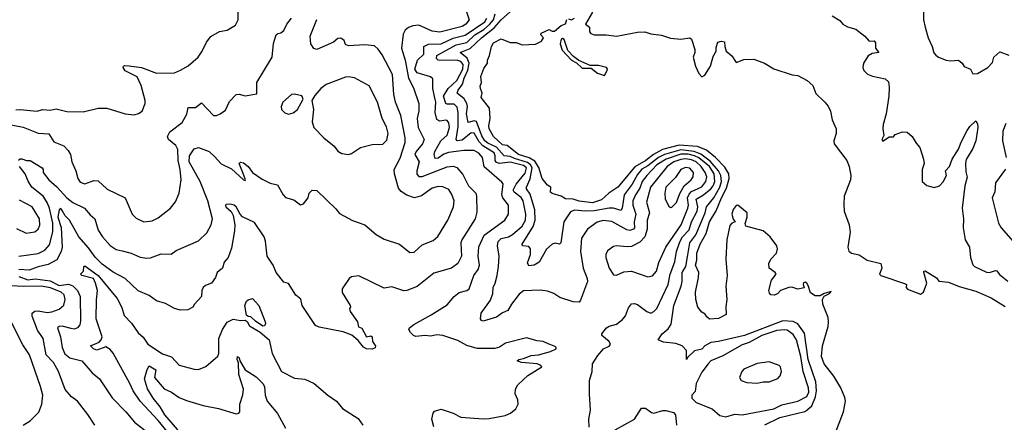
# Model space of a CAD drawing. Extents: x 1552033 to 1694788, y 811965 to 917215.
# Tile 280 of 632: x 1598891 to 1605464, y 885584 to 888275. Entities that reach past the tile are written whole.
import ezdxf

# ---------------------------------------------------------------- set-up
doc = ezdxf.new("R2010")
doc.units = 0

msp = doc.modelspace()

# ---------------------------------------------------------------- linework, layer by layer
at = {"layer": '0CON20XD'}
for points in [[(1598865, 887673.5), (1598895, 887675.5), (1599005, 887663.3), (1599045, 887674.4), (1599095, 887670.9), (1599135, 887679.5), (1599205, 887661.9), (1599315, 887658.8), (1599415, 887683.3), (1599473, 887683), (1599595, 887646), (1599655, 887640), (1599685, 887648.8), (1599708.8, 887665), (1599728.8, 887715), (1599728.8, 887735), (1599701.2, 887835), (1599675, 887894), (1599595, 887934.4), (1599580.8, 887955), (1599583.3, 887965), (1599591.7, 887968.3), (1599622.4, 887967.6), (1599705, 887956.5), (1599805, 887918.2), (1599925, 887920.8), (1599965, 887936.9), (1600015, 887967.1), (1600082.5, 888025), (1600110, 888065), (1600137.5, 888125), (1600167.6, 888162.4), (1600224.4, 888195.6), (1600275.4, 888204.6), (1600331.1, 888238.9), (1600350, 888275), (1600348.9, 888331.1)], [(1601871.8, 888335), (1601890.5, 888275), (1601869.3, 888245), (1601845, 888230.7), (1601695, 888191.6), (1601645, 888198.5), (1601555, 888239.1), (1601515, 888234.7), (1601486.7, 888223.3), (1601463.9, 888206.1), (1601451.7, 888178.3), (1601440.4, 888085), (1601464.5, 888004.5), (1601485.7, 887885), (1601519.9, 887819.9), (1601555.4, 887715.4), (1601555.4, 887665.4), (1601545.3, 887615), (1601550.5, 887555), (1601590, 887475), (1601578.9, 887445), (1601538.2, 887395), (1601529.2, 887375), (1601557.9, 887325), (1601541.6, 887265), (1601542.8, 887242.8), (1601555, 887228.2), (1601576.9, 887226.9), (1601745, 887290.8), (1601785, 887296.7), (1601808.3, 887288.3), (1601850.1, 887240.1), (1601887.5, 887165), (1601935.6, 887115), (1601941.4, 887095), (1601941.7, 886988.3), (1601931.8, 886945), (1601842, 886805), (1601836.8, 886783.2), (1601839.5, 886695), (1601815.2, 886644.8), (1601773.8, 886615), (1601655, 886582.2), (1601545, 886491.9), (1601475, 886464.5), (1601455, 886463.5), (1601375, 886490), (1601325, 886480), (1601155, 886563.8), (1601105, 886556), (1601091.2, 886545), (1601043.2, 886476.8), (1601042.7, 886452.7), (1601096.7, 886365), (1601100, 886355), (1601092.5, 886345), (1601096.7, 886325), (1601146.2, 886255), (1601153, 886223), (1601175, 886213.3), (1601205, 886156.7), (1601235, 886162), (1601245, 886156.2), (1601247.1, 886125), (1601259.2, 886105), (1601266.2, 886095), (1601265, 886082), (1601245, 886074), (1601205.9, 886075.9), (1601185, 886086.7), (1601150.9, 886130.9), (1601107.7, 886167.7), (1601049.3, 886189.3), (1600889.7, 886219.7), (1600865, 886231.2), (1600776.7, 886365), (1600767.5, 886407.5), (1600735, 886433.8), (1600685, 886512.5), (1600655, 886522), (1600604, 886585), (1600581.9, 886635), (1600543.1, 886695), (1600531.5, 886795), (1600522.7, 886825), (1600458.9, 886918.9), (1600378, 886958), (1600362.5, 886975), (1600335.7, 887025), (1600322, 887035), (1600295, 887043.1), (1600268.8, 887041.2), (1600263.8, 887035), (1600268, 887025), (1600302.6, 886992.6), (1600316.4, 886966.4), (1600327.8, 886905), (1600324.7, 886864.7), (1600305, 886747.5), (1600282.5, 886685), (1600256.4, 886655), (1600244.4, 886615), (1600208.9, 886585), (1600197, 886553), (1600170.8, 886515), (1600130.5, 886499.5), (1600116, 886485), (1600106.9, 886465), (1600104.3, 886425), (1600057.5, 886375), (1600047.5, 886355), (1600012.7, 886337.3), (1599964.4, 886334.4), (1599925, 886344.3), (1599865, 886378.5), (1599805, 886395.6), (1599755, 886433.1), (1599682.7, 886462.7), (1599595, 886545.4), (1599515, 886588.2), (1599441.4, 886641.4), (1599395, 886688), (1599350.8, 886750.8), (1599285, 886824.4), (1599222.3, 886935), (1599195, 886965.5), (1599175, 887001.1), (1599165, 887013.1), (1599154.8, 887005.2), (1599144.9, 886955.1), (1599166.9, 886886.9), (1599173.9, 886755), (1599167.9, 886725), (1599139.1, 886670.9), (1599081.8, 886638.2), (1599015, 886623.1), (1598955, 886600.5), (1598885, 886606.4)], [(1603298.2, 886791.8), (1603315, 886823.5), (1603359.1, 886870.9), (1603375.8, 886924.2), (1603413.9, 886995), (1603418.6, 887025), (1603407.1, 887075), (1603455.7, 887104.3), (1603505, 887145.9), (1603520.4, 887165), (1603531.4, 887195), (1603526, 887245), (1603495, 887293.8), (1603425, 887352.6), (1603395, 887366.2), (1603354.5, 887375.5), (1603305, 887377.1), (1603205.8, 887344.2), (1603145, 887306.2), (1603077.2, 887235), (1603046.5, 887193.5), (1603031, 887149), (1603000.9, 887105), (1602984.8, 887065), (1602983.3, 887035), (1603003.3, 886975), (1602992.3, 886925), (1602994.8, 886885), (1602988.4, 886875), (1602965, 886866.5), (1602945, 886870.6), (1602842.9, 886927.1), (1602785, 886932.3), (1602745, 886921.5), (1602681.4, 886875), (1602642.1, 886815), (1602633.9, 886725), (1602653.6, 886615), (1602679.6, 886545), (1602681.5, 886525), (1602635, 886400), (1602625, 886388), (1602585, 886390), (1602497.8, 886417.8), (1602456, 886445), (1602415, 886461.4), (1602365, 886467.5), (1602255, 886463.1), (1602225, 886441.9), (1602173.9, 886375), (1602149.1, 886330.9), (1602115, 886316.2), (1602075, 886287.7), (1601985, 886260.6), (1601973.3, 886265), (1601967.5, 886275), (1601971.8, 886315), (1602035, 886400.8), (1602049.7, 886445), (1602052.7, 886485), (1602064.8, 886515.2), (1602079.4, 886565), (1602087.4, 886625), (1602091.4, 886695), (1602081.4, 886765), (1602086, 886794), (1602105, 886811.9), (1602155, 886825.2), (1602180.2, 886839.8), (1602245, 886895.8), (1602268, 886935), (1602270, 886975), (1602252.6, 887065), (1602238, 887088), (1602191.8, 887121.8), (1602186.1, 887135), (1602204.9, 887175.1), (1602265, 887250.5), (1602273.9, 887285), (1602255, 887300.6), (1602165, 887322.3), (1602095, 887314.5), (1602075, 887321), (1602065.2, 887335), (1602065.4, 887365.4), (1602057.5, 887385), (1601981.8, 887431.8), (1601958.8, 887458.8), (1601925, 887517.6), (1601905, 887519.4), (1601845, 887471.2), (1601811.4, 887465), (1601804.8, 887475), (1601818.8, 887561.2), (1601818.7, 887655), (1601810.8, 887690.8), (1601790.3, 887710.3), (1601745, 887711.1), (1601736, 887716), (1601719.2, 887765), (1601751.4, 887815), (1601810.1, 887869.9), (1601848.6, 887945), (1601851.9, 887975), (1601836.9, 887995), (1601815, 888001.6), (1601685, 888004.8), (1601674.4, 888015), (1601674.8, 888035), (1601805, 888106.5), (1601875, 888123.2), (1601930, 888175), (1601989.3, 888210.7), (1602027.9, 888242.1), (1602053.5, 888275), (1602065.7, 888315)], [(1603865, 885568.2), (1603965, 885617.3), (1604132.3, 885657.7), (1604145, 885665.3), (1604179, 885695), (1604204.4, 885755), (1604209.9, 885795), (1604205.8, 885855), (1604155, 886004.5), (1604130.1, 886180.1), (1604085, 886242.9), (1604055, 886258.8), (1603985, 886262), (1603728.8, 886165), (1603555.8, 886125), (1603505, 886119), (1603463.9, 886096.1), (1603445, 886073.1), (1603395, 886062.9), (1603350.7, 886019.3), (1603343.3, 886003.3), (1603343.3, 886065), (1603312.5, 886095), (1603270.5, 886110.5), (1603189.7, 886119.7), (1603153.8, 886135), (1603180, 886175), (1603221.1, 886208.9), (1603239.6, 886240.4), (1603258.6, 886365), (1603305.8, 886495), (1603312.5, 886525), (1603312.5, 886585), (1603337.6, 886625), (1603348.5, 886691.5), (1603363.8, 886785), (1603405, 886837.1), (1603466.2, 886985), (1603475.4, 887025), (1603525.7, 887084.3), (1603565, 887156.2), (1603576.9, 887195), (1603571.6, 887235), (1603555.9, 887265.9), (1603499.5, 887329.5), (1603437, 887377), (1603394.2, 887394.2), (1603303.6, 887406.4), (1603195, 887374.9), (1603155, 887354.7), (1603085, 887298.8), (1603045, 887275.4), (1603015, 887240.2), (1602979.8, 887175), (1602927.3, 887105), (1602912.5, 887015), (1602905, 886999.6), (1602855, 887014.8), (1602826.3, 887016.3), (1602725, 886998.4), (1602665, 886995.9), (1602595, 887002.3), (1602568.9, 886991.1), (1602523.1, 886925), (1602502.9, 886785), (1602494.3, 886775.7), (1602465, 886781.5), (1602445, 886775.6), (1602407.5, 886742.5), (1602358.8, 886655), (1602325, 886635.8), (1602289.3, 886629.3), (1602281.4, 886651.4), (1602301.2, 886705), (1602301.9, 886745), (1602288.7, 886758.7), (1602246.7, 886765), (1602245.8, 886775), (1602317.8, 886892.2), (1602331.4, 886935), (1602328.8, 887005), (1602298.4, 887108.4), (1602273.7, 887145), (1602273.2, 887155), (1602299.4, 887210.6), (1602311.1, 887285), (1602301.2, 887305), (1602280.9, 887320.9), (1602195, 887346.8), (1602165, 887360.5), (1602124.8, 887365), (1602073.3, 887423.3), (1602015, 887450.4), (1601995, 887466), (1601975, 887499.2), (1601941.4, 887595), (1601925, 887600.4), (1601885, 887588.6), (1601874.5, 887645), (1601879.8, 887695), (1601875.7, 887715), (1601857.1, 887747.1), (1601811.7, 887785), (1601817.6, 887805), (1601846.3, 887843.7), (1601857.1, 887885), (1601882.5, 887937.5), (1601891, 887985), (1601877.3, 888017.3), (1601832, 888055), (1601897.3, 888082.7), (1601973.1, 888155), (1602058.4, 888221.6), (1602105, 888273.7), (1602206.9, 888365)], [(1602715, 888326.2), (1602668.8, 888245), (1602693.8, 888225), (1602693.8, 888195), (1602702.7, 888182.7), (1602725, 888173.8), (1602805, 888174.2), (1602875, 888165.5), (1603015, 888191.2), (1603065, 888193.8), (1603105, 888181.2), (1603175, 888171.2), (1603235, 888150.8), (1603305, 888144), (1603365, 888153.3), (1603376.7, 888145), (1603398.8, 888075), (1603398.8, 888055), (1603386.2, 888025), (1603402, 887965), (1603424.2, 887915), (1603445, 887894.2), (1603465, 887903.8), (1603502, 887965), (1603520.5, 888029.5), (1603540, 888065), (1603540.7, 888089.3), (1603552.5, 888125), (1603575, 888132.5), (1603596.7, 888126.7), (1603598, 888095), (1603608, 888065), (1603644.3, 888034.3), (1603675, 887989.4), (1603725, 888008.1), (1603791.7, 888011.7), (1603863.9, 887983.9), (1603925, 887946.2), (1604047.3, 887907.3), (1604085, 887901.2), (1604148.3, 887868.3), (1604186.2, 887836.2), (1604205, 887782.5), (1604266.7, 887725), (1604287.3, 887697.3), (1604303.8, 887665), (1604315.7, 887605), (1604340.6, 887545), (1604340.6, 887515), (1604325.6, 887465), (1604328.9, 887445), (1604413.1, 887335), (1604429.4, 887295), (1604440, 887235), (1604438.2, 887205), (1604395.2, 887095), (1604391.7, 887041.7), (1604395.2, 886995), (1604427.3, 886905), (1604434.6, 886855.4), (1604419.5, 886755), (1604425, 886728.8), (1604445, 886716), (1604495, 886702.7), (1604547.5, 886667.5), (1604640, 886645), (1604645.8, 886615), (1604630, 886575), (1604640, 886565), (1604805, 886510), (1604810, 886505), (1604808.8, 886485), (1604818.8, 886475), (1604905, 886440), (1604925, 886453.8), (1604946.2, 886513.8), (1604926.2, 886585), (1604927.5, 886595), (1604935, 886597.5), (1605010.5, 886550.5), (1605027.5, 886527.5), (1605091.7, 886521.7), (1605162.7, 886492.7), (1605275, 886460.6), (1605376, 886416), (1605469.1, 886359.1)], [(1604925, 888357.5), (1604925.5, 888275), (1604935.5, 888225.5), (1604955.7, 888155), (1604983.1, 888095), (1604994.4, 888054.4), (1605007.3, 888037.3), (1605025, 888024.2), (1605075, 888005.8), (1605105, 888001.2), (1605157.5, 888005), (1605183.3, 887985), (1605195, 887962.5), (1605237.5, 887945), (1605255, 887912.5), (1605285, 887916.7), (1605355, 887956.7), (1605385, 887990), (1605394, 888025), (1605435, 888060), (1605495, 888039.2)], [(1598835, 887571.6), (1598915, 887556.8), (1599015, 887517.5), (1599085, 887511.9), (1599119.8, 887459.8), (1599185, 887432.5), (1599215, 887400), (1599229.5, 887375), (1599239.6, 887325), (1599266.2, 887265), (1599279.1, 887215), (1599295, 887190), (1599325, 887177.9), (1599385, 887200), (1599415, 887198.5), (1599475, 887143.3), (1599595, 887085.8), (1599642, 886975), (1599668.3, 886948.3), (1599720, 886925), (1599775, 886931.1), (1599815, 886950.6), (1599898.6, 887015), (1599931.2, 887058.8), (1599954.5, 887115), (1599969.4, 887205), (1599962.7, 887275), (1599948.5, 887335), (1599947, 887407), (1599934, 887435), (1599884.5, 887475), (1599876.7, 887495), (1599893.9, 887526.1), (1599975, 887589.2), (1600006.7, 887643.3), (1600015, 887688), (1600065, 887689.2), (1600105, 887718.6), (1600185, 887635.8), (1600205, 887635.8), (1600230, 887645), (1600265, 887671.2), (1600292.4, 887727.6), (1600335, 887776.2), (1600355, 887777.5), (1600395, 887766.7), (1600475, 887780), (1600474.2, 887855), (1600576.4, 888025), (1600584.6, 888115.4), (1600603.8, 888175), (1600615, 888183.8), (1600635, 888187.1), (1600655, 888202.9), (1600674.8, 888245.2), (1600705, 888285.6)], [(1598883.9, 887336.1), (1598895, 887346), (1598905, 887346), (1598936.1, 887333.9), (1598960, 887335), (1599040, 887285), (1599046.7, 887275), (1599047.5, 887255), (1599086, 887205), (1599138.3, 887158.3), (1599205, 887084.7), (1599245, 887053.9), (1599323.8, 887015), (1599360.8, 886970.8), (1599392.9, 886945), (1599415, 886869.2), (1599444.1, 886824.1), (1599495, 886766.9), (1599535, 886740), (1599575, 886729.5), (1599635.8, 886714.2), (1599695, 886689.1), (1599738.8, 886681.2), (1599765, 886684), (1599835, 886711.4), (1599902.1, 886707.9), (1599935, 886732), (1600085, 886798), (1600139.1, 886850.9), (1600170, 886905), (1600177.5, 886945), (1600146.6, 887065), (1600096.5, 887195), (1600023.2, 887325), (1600023.5, 887365), (1600055, 887413.1), (1600085, 887420), (1600155, 887393.3), (1600191.9, 887361.9), (1600235, 887311.1), (1600305, 887278.9), (1600385, 887204.3), (1600395, 887200), (1600398, 887205), (1600381.7, 887248.3), (1600356.7, 887315), (1600365, 887323.3), (1600385, 887318.8), (1600415, 887294.2), (1600444.6, 887254.6), (1600509.8, 887209.8), (1600562.4, 887182.4), (1600611.7, 887171.7), (1600648.8, 887105), (1600665.9, 887085.9), (1600720.7, 887070.7), (1600765, 887037.5), (1600786.4, 887043.6), (1600816.2, 887085), (1600823.9, 887116.1), (1600842.5, 887135), (1600875, 887133.8), (1601001.2, 887011.2), (1601025, 886980.8), (1601113.7, 886933.7), (1601195, 886904.2), (1601269.8, 886839.8), (1601325, 886807.5), (1601425.3, 886775.3), (1601495, 886718.6), (1601525, 886721.4), (1601578.3, 886771.7), (1601650.6, 886799.4), (1601683.4, 886826.6), (1601750, 886935), (1601787.3, 887025), (1601790.9, 887065), (1601775, 887108), (1601755, 887139.4), (1601715, 887157.3), (1601685, 887159.5), (1601645, 887149.5), (1601573, 887097), (1601525.5, 887085.5), (1601475, 887101.5), (1601437.3, 887127.3), (1601419.2, 887149.2), (1601391.9, 887245), (1601390.5, 887275), (1601430, 887350), (1601464.2, 887455), (1601464.8, 887484.8), (1601435.2, 887635), (1601400.5, 887725), (1601389.2, 887775), (1601378.9, 887908.9), (1601309.7, 888039.7), (1601285, 888079.2), (1601259.7, 888099.7), (1601195, 888106.7), (1601085, 888100), (1601065, 888109.2), (1601056.7, 888136.7), (1601035, 888150.8), (1601015, 888150), (1600985.4, 888124.6), (1600875, 888075.6), (1600853.6, 888083.6), (1600833.4, 888113.4), (1600831.1, 888165), (1600873.8, 888276.2)], [(1601655, 885554.3), (1601642.5, 885605), (1601651.2, 885645), (1601660.5, 885659.5), (1601705, 885672.5), (1601785, 885646.7), (1601835, 885619.6), (1601985, 885607.7), (1602025, 885609.1), (1602130.9, 885629.1), (1602166.7, 885645), (1602203.8, 885675), (1602218.8, 885705), (1602216.2, 885735), (1602198.8, 885775), (1602200, 885805), (1602216.2, 885835), (1602283.7, 885896.3), (1602377.5, 885955), (1602370, 885965), (1602345, 885974.4), (1602240, 885985), (1602212.5, 885995), (1602222.5, 886005), (1602255, 886010.5), (1602305, 886030.4), (1602355, 886036.6), (1602435, 886057.3), (1602473.3, 886075), (1602473.3, 886085), (1602465, 886091.2), (1602419.5, 886109.5), (1602385, 886123.8), (1602345, 886128), (1602275, 886150), (1602135, 886112.5), (1602093.1, 886086.9), (1602062.8, 886077.2), (1601945, 886077.1), (1601875, 886096.9), (1601815, 886130.5), (1601715, 886165.2), (1601675, 886169.2), (1601635, 886160.4), (1601595, 886163.8), (1601535, 886158.9), (1601518.8, 886165), (1601498.8, 886185), (1601489.2, 886205), (1601492.5, 886215), (1601521.3, 886238.7), (1601637.7, 886302.3), (1601745, 886370), (1601790.5, 886425), (1601825, 886452.7), (1601875, 886465.6), (1601892.4, 886477.6), (1601923.2, 886565), (1601950.5, 886605), (1601960.9, 886635), (1601950.7, 886695), (1601955, 886756.2), (1601991.3, 886835), (1602130.5, 886935), (1602153.5, 886975), (1602153.1, 887035), (1602116.7, 887085), (1602110, 887105), (1602117.4, 887177.4), (1602110, 887190), (1601992.3, 887292.3), (1601980.9, 887355), (1601955, 887383.8), (1601925, 887400.9), (1601855, 887400.7), (1601752.8, 887387.2), (1601723.3, 887376.7), (1601685, 887349.4), (1601665, 887348.1), (1601657.5, 887375), (1601662.9, 887395), (1601701.9, 887465), (1601745.4, 887504.6), (1601761, 887555), (1601755.9, 887585.9), (1601745, 887601.5), (1601735, 887604.7), (1601695, 887596.4), (1601675, 887608.1), (1601664.8, 887655), (1601668.4, 887725), (1601659, 887761), (1601648.1, 887815), (1601649.6, 887879.6), (1601633.1, 887893.1), (1601545, 887919.5), (1601528.4, 887945), (1601546, 888005), (1601589.6, 888045), (1601587.8, 888095), (1601619, 888111), (1601705, 888113.9), (1601785, 888151.9), (1601865, 888172.2), (1601995, 888261), (1602010.1, 888285)], [(1601966.2, 887815), (1601965, 887830), (1601974, 887855), (1601968.8, 887895), (1601990.5, 887949.5), (1602013.3, 887985), (1602013.8, 888005), (1602028, 888035), (1602040, 888095), (1602055, 888120), (1602105, 888147.5), (1602165, 888123.8), (1602205, 888122.5), (1602245, 888107.5), (1602335, 888112.5), (1602375, 888132.5), (1602387.5, 888155), (1602370, 888175), (1602372.5, 888185), (1602425, 888210), (1602445, 888197.5), (1602461.7, 888198.3), (1602505, 888237.5), (1602535, 888247.5), (1602543.9, 888276.1)], [(1602555, 888280), (1602575, 888274.3), (1602593.8, 888285)], [(1604315, 888300), (1604365, 888268.8), (1604385.6, 888245.6), (1604418.3, 888228.3), (1604472, 888212), (1604532.5, 888165), (1604561.7, 888131.7), (1604596.2, 888135), (1604605, 888120), (1604604.5, 888085), (1604626.2, 888055), (1604581.7, 888048.3), (1604556, 888034), (1604524.4, 887985.6), (1604520, 887955), (1604527.1, 887935), (1604551.2, 887911.2), (1604585, 887898.1), (1604669.7, 887879.7), (1604690.5, 887860.5), (1604696.2, 887825), (1604694, 887764), (1604675.7, 887645), (1604655.8, 887574.2), (1604652, 887545), (1604658.8, 887501.2), (1604647.5, 887475), (1604653, 887463), (1604695, 887492.5), (1604725, 887492.5), (1604735, 887507.5), (1604783.9, 887526.1), (1604815, 887523.8), (1604848.8, 887495), (1604875, 887450), (1604901.2, 887421.2), (1604925, 887342.5), (1604928.5, 887315), (1604915.3, 887275), (1604914.6, 887194.6), (1604947, 887167), (1604995, 887154.5), (1605030.8, 887165), (1605055, 887191.9), (1605077.3, 887235), (1605070.5, 887265), (1605097.8, 887295), (1605115, 887342.9), (1605159.3, 887410.7), (1605175, 887455.8), (1605215, 887533.8), (1605235, 887562.5), (1605275, 887600), (1605285, 887580), (1605287.5, 887555), (1605273.6, 887465), (1605254, 887415), (1605210.1, 887339.9), (1605204.1, 887315.9), (1605208, 887258), (1605216.8, 887223.2), (1605201.6, 887165), (1605182.5, 887015), (1605192.1, 886945), (1605189.6, 886885), (1605203.6, 886805), (1605231.1, 886755), (1605237.9, 886685), (1605255, 886636), (1605265.8, 886625), (1605345, 886588.2), (1605365, 886586.4), (1605405, 886600), (1605415, 886595.8), (1605433, 886573), (1605488.5, 886528.5)], [(1602795, 887902), (1602812.9, 887935), (1602814.4, 887945), (1602807.5, 887955), (1602755, 887968.9), (1602698.8, 887968.8), (1602622.5, 888002.5), (1602588.5, 888028.5), (1602550.3, 888070.3), (1602525, 888143.1), (1602515, 888150), (1602506, 888144), (1602500, 888115), (1602511.4, 888071.4), (1602574.4, 888004.4), (1602607.1, 887987.1), (1602645, 887950.8), (1602705, 887950.8), (1602747.3, 887917.3), (1602795, 887902)], [(1601085, 887373.3), (1601105, 887380), (1601165, 887421.4), (1601245, 887442), (1601315, 887444), (1601340.9, 887469.1), (1601350, 887515), (1601339.4, 887559.4), (1601310.8, 887615), (1601278.5, 887725), (1601225, 887833.8), (1601126.1, 887886.1), (1601085, 887892.5), (1601065, 887890.5), (1600937.9, 887842.1), (1600902, 887815), (1600860.3, 887769.7), (1600841.2, 887735), (1600851.2, 887675), (1600842.4, 887592.4), (1600854.4, 887555), (1600920.8, 887485), (1600989.7, 887429.7), (1601015.7, 887395.7), (1601041.7, 887381.7), (1601085, 887373.3)], [(1604322.3, 885475), (1604390.4, 885655), (1604403.5, 885725), (1604399.5, 885749.5), (1604373.1, 885815), (1604325, 885892.9), (1604261, 885975), (1604243.6, 886025), (1604250.5, 886095), (1604288, 886225), (1604291.4, 886255), (1604287.6, 886285), (1604253.2, 886375), (1604250.8, 886405), (1604261.6, 886428.4), (1604297.5, 886445), (1604308, 886458), (1604262.2, 886445), (1604235, 886428.7), (1604200.5, 886430.5), (1604170.2, 886450.2), (1604155, 886498), (1604145, 886515.4), (1604135, 886520.6), (1604124.3, 886515.7), (1604121.2, 886505), (1604127, 886483), (1604085, 886473.8), (1604045, 886486.7), (1604025, 886486.2), (1603970, 886465), (1603952.5, 886445), (1603930, 886435), (1603906.1, 886436.1), (1603897.3, 886447.3), (1603892.5, 886465), (1603910.4, 886535), (1603941.4, 886575), (1603935, 886585.8), (1603895, 886613.8), (1603891.1, 886645), (1603905.7, 886675), (1603944, 886716), (1603950, 886745), (1603945.8, 886765), (1603900.4, 886825), (1603855, 886864.6), (1603737.5, 886895), (1603733, 886913), (1603748, 886955), (1603746.7, 886985), (1603685, 887036.7), (1603675, 887033.3), (1603655, 887006.2), (1603644.6, 886975), (1603652.9, 886942.9), (1603667.5, 886925), (1603645, 886914.5), (1603631.2, 886898.8), (1603611.6, 886805), (1603604.4, 886675), (1603613.2, 886566.8), (1603605.3, 886495), (1603611.4, 886405), (1603604.7, 886355.3), (1603607.5, 886305), (1603555, 886277.3), (1603495, 886274.3), (1603479.2, 886289.2), (1603466.9, 886306.9), (1603445, 886320), (1603418, 886355), (1603404.6, 886404.6), (1603401.9, 886455), (1603423.2, 886553.2), (1603424.3, 886585), (1603403.5, 886635), (1603412.3, 886667.7), (1603411.6, 886715), (1603434.4, 886775), (1603473.6, 886846.4), (1603495, 886923.3), (1603541.1, 886998.9), (1603575, 887084.5), (1603610.2, 887149.8), (1603627.3, 887215), (1603624.2, 887245), (1603598.6, 887288.6), (1603534.9, 887354.9), (1603475, 887403.1), (1603415, 887426.9), (1603292.4, 887437.6), (1603183.1, 887406.9), (1603122.1, 887375), (1603070, 887335), (1602997.5, 887292.5), (1602884.4, 887155), (1602824.8, 887115.2), (1602775, 887070.4), (1602715, 887051.9), (1602625, 887063.1), (1602585, 887076.9), (1602535, 887078), (1602505, 887096.7), (1602445, 887113.8), (1602435, 887122.5), (1602437.5, 887155), (1602415, 887170), (1602379.2, 887215), (1602357.3, 887287.3), (1602328.9, 887328.9), (1602292.5, 887352.5), (1602220.8, 887375), (1602145, 887433.8), (1602115, 887438), (1602054.6, 887495), (1602024, 887545), (1602022, 887565), (1602032, 887615), (1602027.5, 887685), (1601972.5, 887755), (1601978.8, 887785), (1601966.2, 887815)], [(1600685, 887644.3), (1600716.8, 887653.2), (1600745.6, 887674.4), (1600783.3, 887745), (1600775, 887767.5), (1600725, 887776.7), (1600705, 887774.3), (1600646.7, 887725), (1600636.2, 887695), (1600638.8, 887675), (1600661.9, 887651.9), (1600685, 887644.3)], [(1605475, 887581.8), (1605455, 887531.2), (1605452.5, 887465)], [(1605452.5, 887465), (1605476.7, 887355)], [(1603085, 886557.5), (1603115, 886563.5), (1603143.1, 886595), (1603158.3, 886651.7), (1603205.3, 886755), (1603307.3, 886905), (1603351.5, 887015), (1603355.2, 887035), (1603350.1, 887085), (1603359.8, 887110.2), (1603375, 887127.1), (1603445, 887159.2), (1603472.3, 887195), (1603477.2, 887225), (1603467.4, 887255), (1603439.9, 887295), (1603406.6, 887325), (1603375, 887338.9), (1603335, 887345.1), (1603305, 887341.6), (1603258.4, 887325), (1603213.8, 887295), (1603102, 887155), (1603076, 887056), (1603094.8, 886985), (1603078.9, 886935), (1603079.3, 886875), (1603065.3, 886824.7), (1603031.9, 886788.1), (1602975, 886760.4), (1602946.2, 886756.2), (1602875, 886764.4), (1602855, 886760), (1602815, 886730.8), (1602803.9, 886706.1), (1602802.9, 886685), (1602825.5, 886615.5), (1602855, 886571.2), (1602875, 886568), (1602925, 886590.6), (1602975, 886595.5), (1603085, 886557.5)], [(1598885, 886695.9), (1599015, 886712.1), (1599059.6, 886735), (1599088.8, 886771.2), (1599112.4, 886857.6), (1599111.9, 886915), (1599089.5, 887015), (1599075, 887053.8), (1599047.8, 887095), (1598971.8, 887155), (1598946.4, 887196.4), (1598927.5, 887245), (1598890.2, 887295)], [(1603235, 887020.8), (1603245, 887022.5), (1603275, 887052.9), (1603297.2, 887112.8), (1603326.1, 887163.9), (1603373.1, 887205), (1603387.2, 887225), (1603388.1, 887255), (1603365, 887283.4), (1603335, 887288.4), (1603305.6, 887275), (1603268.8, 887221.2), (1603203.8, 887155), (1603196.9, 887115), (1603199.6, 887075), (1603225, 887029.2), (1603235, 887020.8)], [(1605473, 887277), (1605405.6, 887185), (1605401.5, 887125), (1605382.5, 887085), (1605424.4, 886915), (1605444, 886884), (1605538, 886775)], [(1598869.3, 886880.7), (1598935, 886848.5), (1598992.3, 886857.7), (1599013.3, 886875), (1599025, 886901.2), (1599022.9, 886945), (1598975, 887024.4), (1598889.8, 887069.8)], [(1602693.2, 885553.2), (1602689.5, 885605), (1602702.4, 885665), (1602694.2, 885774.2), (1602695.8, 885865), (1602713.1, 885925), (1602714.4, 885975), (1602749.5, 886030.5), (1602788.1, 886075), (1602825, 886092.7), (1602835.5, 886105), (1602826.5, 886125), (1602777.5, 886165), (1602776.7, 886175), (1602807.5, 886215), (1602825, 886226.7), (1602875, 886241.2), (1602915, 886272.5), (1602934.7, 886295.3), (1602955, 886350), (1602975, 886375.7), (1602995, 886378.9), (1603015, 886371.1), (1603078, 886325), (1603104.6, 886314.6), (1603125, 886324.3), (1603145, 886344.3), (1603221, 886505), (1603234.4, 886575), (1603265, 886658.1), (1603276.7, 886725), (1603298.2, 886791.8)], [(1599964.4, 885414.4), (1599815, 885597.5), (1599695.7, 885725.7), (1599647.5, 885795), (1599626.4, 885843.6), (1599515, 886046.9), (1599495, 886072.2), (1599465, 886088.9), (1599405, 886067.7), (1599383.3, 886075), (1599363.1, 886095), (1599420.5, 886119.5), (1599435.2, 886134.8), (1599442.3, 886155), (1599401.5, 886275), (1599402.8, 886402.8), (1599410.7, 886465), (1599397.9, 886515), (1599382.5, 886545), (1599306, 886565), (1599296, 886575), (1599316.7, 886595), (1599318, 886625), (1599325, 886630.8), (1599415.6, 886565), (1599541.7, 886411.7), (1599571.8, 886351.8), (1599587.5, 886297.5), (1599636.4, 886246.4), (1599682.6, 886182.6)], [(1598885, 886559.8), (1598945, 886536.3), (1598995, 886543.4), (1599095, 886530.4), (1599155, 886499.8), (1599217.5, 886507.5), (1599246.2, 886496.2), (1599275.8, 886465), (1599295.2, 886425), (1599297.4, 886262.6), (1599292.3, 886235), (1599277.1, 886215), (1599255, 886206.9), (1599235, 886212.4), (1599175, 886227.1), (1599155.4, 886224.6), (1599143.5, 886215), (1599162.9, 886155), (1599173.9, 886085), (1599192.6, 886042.6), (1599225, 886015.3), (1599305.9, 885995.9), (1599374.2, 885915), (1599424.6, 885874.6), (1599509.2, 885749.2), (1599600.5, 885655), (1599658.1, 885585), (1599749.5, 885515)], [(1599392, 885565), (1599345, 885636), (1599275.8, 885725), (1599235.8, 885755), (1599194.2, 885804.2), (1599149.6, 885925), (1599117.2, 885985), (1599066.7, 886035), (1599047.8, 886145), (1599009.9, 886199.9), (1598973.4, 886295), (1598973.8, 886315), (1598991.6, 886328.4), (1599015, 886330), (1599075, 886318.8), (1599105, 886322), (1599155, 886341.5), (1599185, 886367.1), (1599195.3, 886404.7), (1599187.4, 886437.4), (1599167.9, 886455), (1599096.7, 886483.3), (1599035, 886494.5), (1598915, 886491.5), (1598833.5, 886496.5)], [(1600515, 886228), (1600465, 886261.1), (1600435, 886289.1), (1600415, 886292.1), (1600405, 886300.6), (1600394.3, 886365), (1600405.7, 886394.3), (1600415, 886402), (1600445, 886412.5), (1600487.5, 886365), (1600530, 886255), (1600532.5, 886245), (1600525, 886228.8), (1600515, 886228)], [(1598915, 885565.4), (1598960.5, 885595), (1599017.9, 885652.1), (1599037.9, 885705), (1599044.5, 885765), (1599029.6, 885825), (1598957.1, 886035), (1598912.9, 886102.9), (1598809.4, 886305)], [(1599682.6, 886182.6), (1599714.2, 886154.2), (1599746.2, 886106.2), (1599845, 886042.9), (1599905, 886021.2), (1599955.8, 885965.8), (1600055, 885939.2), (1600085, 885938.6), (1600133.2, 885956.8), (1600213.6, 886026.4), (1600219.6, 886045), (1600221.2, 886145), (1600244.8, 886205.2), (1600276.2, 886253.8), (1600316, 886274), (1600365, 886264.4), (1600397.1, 886267.1), (1600408.5, 886258.5), (1600425, 886228.5), (1600497.1, 886187.1), (1600556, 886135), (1600576.9, 886045), (1600638.1, 885925), (1600725, 885879.2), (1600795, 885871.8), (1600855.7, 885845), (1600947.5, 885765), (1601006.4, 885726.4), (1601045, 885676), (1601149.5, 885609.5), (1601182.5, 885565)], [(1603605, 885622.2), (1603665, 885638.4), (1603715, 885634.4), (1603925, 885675.1), (1603979.3, 885700.7), (1604085, 885725.8), (1604145, 885757.9), (1604158.6, 885785), (1604157.3, 885815), (1604120.2, 885925), (1604105.9, 886025), (1604075.7, 886135.7), (1604055, 886171.1), (1604015, 886199.6), (1603995, 886203.5), (1603945, 886198), (1603845, 886164.7), (1603761.7, 886118.3), (1603715, 886101.8), (1603585, 886028), (1603505, 885994.5), (1603486.2, 885975), (1603445, 885920), (1603407.2, 885845), (1603399.5, 885790.5), (1603378.8, 885765), (1603377.5, 885745), (1603406.2, 885716.2), (1603513.3, 885675), (1603565, 885629.2), (1603605, 885622.2)], [(1599945.7, 885535), (1599859.8, 885635), (1599827.9, 885687.9), (1599781.6, 885745), (1599745, 885808.5), (1599724.3, 885875.7), (1599742.2, 885937.8), (1599755, 885961.2), (1599799.2, 885935), (1599791.4, 885885), (1599855, 885807.3), (1599905, 885787.1), (1599955, 885751.5), (1600005, 885729.5), (1600115, 885696.4), (1600217.6, 885677.6), (1600335, 885640.8), (1600354.2, 885645.8), (1600360.8, 885655), (1600360.6, 885705), (1600381.1, 885768.9), (1600385.4, 885805), (1600353.4, 885905), (1600352.2, 885982.2), (1600342.5, 886005), (1600345, 886023.8), (1600355, 886015.8), (1600360, 885995), (1600395, 885935.6), (1600469.6, 885889.6), (1600515, 885842.9), (1600524.6, 885825), (1600528.5, 885765), (1600543.8, 885725), (1600612.4, 885642.4), (1600666.4, 885546.4)], [(1603815, 885845.7), (1603855, 885855.8), (1603895, 885854.4), (1603952.4, 885877.6), (1603967.1, 885895), (1603975.7, 885925), (1603969.2, 885955), (1603961.2, 885965), (1603895, 885989.4), (1603815, 885976.5), (1603725, 885940), (1603710.8, 885925), (1603696.2, 885885), (1603707.5, 885865), (1603745, 885850.8), (1603815, 885845.7)], [(1602865.6, 885534.4), (1602994.3, 885605.7), (1603041.4, 885678.6), (1603068.8, 885678.8), (1603109.2, 885649.2), (1603124.6, 885644.6), (1603185, 885663.1), (1603205, 885663.3), (1603255, 885650), (1603267.9, 885635), (1603275.7, 885565.7)]]:
    msp.add_lwpolyline(points, dxfattribs=at)

doc.saveas('drawing.dxf')
